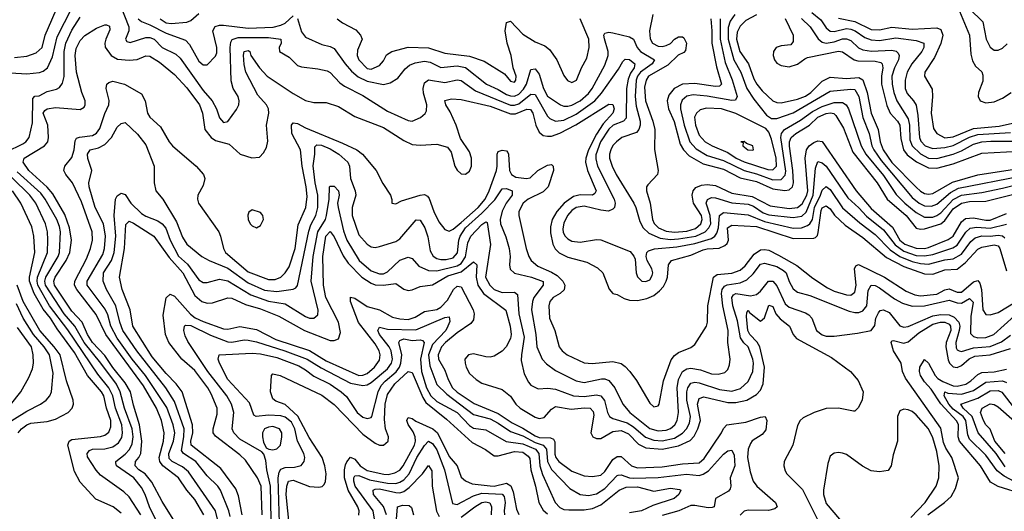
# Model space of a CAD drawing. Header units: inches. Extents: x 884549 to 1028252, y 526810 to 653624.
# Tile 823 of 1056: x 972435 to 977240, y 616568 to 618965. Entities that reach past the tile are written whole.
import ezdxf

# ---------------------------------------------------------------- set-up
doc = ezdxf.new("R2010")
doc.units = ezdxf.units.IN
doc.header["$MEASUREMENT"] = 0
doc.layers.add('A9671', color=7, linetype='Continuous')

msp = doc.modelspace()

# ---------------------------------------------------------------- linework, layer by layer
at = {"layer": 'A9671', "color": 5}
for points, elevation in [([(972410, 618780.1), (972470, 618786.6), (972516.2, 618803.8), (972544.3, 618830), (972559.2, 618890), (972628.7, 619051.3), (972650.4, 619090), (972654, 619110), (972650.5, 619130), (972626.2, 619190), (972607.5, 619210), (972503.6, 619290), (972450, 619316.2), (972433, 619330)], 2680), ([(972390, 618706.1), (972470, 618700.3), (972532, 618708), (972550, 618714.4), (972570.3, 618729.7), (972595.9, 618784.1), (972618.7, 618881.3), (972690, 619021.5)], 2660), ([(972927.9, 619030), (972967.7, 618930), (972967.5, 618910), (972951.3, 618870), (972958, 618858), (972973.7, 618853.7), (973050, 618878.7), (973070, 618878.2), (973090.6, 618870), (973130, 618829.7), (973197.5, 618797.5), (973217.6, 618777.6), (973330, 618619.4), (973375.1, 618570), (973395.8, 618530), (973410, 618486), (973430, 618464.4), (973451.3, 618468.7), (973493.6, 618526.4), (973504.9, 618550), (973506.7, 618570), (973500.4, 618590), (973477, 618630), (973467.2, 618667.2), (973462.9, 618830), (973464.9, 618855.1), (973471.8, 618868.2), (973501.8, 618878.2), (973650, 618878.2), (973710.1, 618870.1), (973711, 618850), (973701.7, 618830), (973703.6, 618810), (973750, 618781.7), (973790, 618742.2), (973810, 618734.8), (973890, 618725.7), (973935, 618715), (973950, 618706.8), (973997.6, 618657.6), (974020.3, 618640.3), (974110, 618595.4), (974230, 618519.8), (974330, 618472.9), (974350, 618470.1), (974391.5, 618488.5), (974412.9, 618507.1), (974419.9, 618520.1), (974422.5, 618550), (974406, 618606), (974403.6, 618630), (974410, 618656.5), (974430, 618672.6), (974510, 618659.4), (974570, 618672), (974590, 618668.8), (974658.6, 618618.6), (974830, 618548.6), (974850, 618548.1), (974870, 618554.8), (974930, 618602.4), (974950, 618600.5), (975010, 618495.3), (975022.6, 618482.6), (975050, 618470.1), (975090, 618475.1), (975150, 618504.7), (975240.8, 618570), (975273.7, 618606.3), (975356.8, 618723.2), (975378.7, 618761.3), (975390, 618772.3), (975410, 618770.9), (975436.3, 618750), (975432.7, 618730), (975415.7, 618704.3), (975404.6, 618675.4), (975395.8, 618630), (975394.7, 618485.3), (975382.2, 618470), (975330.7, 618450), (975310, 618431.5), (975268.4, 618370), (975246.7, 618306.7), (975245.8, 618285.8), (975254.2, 618250), (975335.8, 618090), (975340.5, 618070), (975337.9, 618050), (975330, 618040.6), (975308.1, 618031.9), (975270, 618035.6), (975190, 618055.9), (975150, 618048.4), (975130, 618034.3), (975108.3, 618010), (975090, 617972.5), (975085.8, 617945.8), (975087.7, 617927.7), (975096.6, 617910), (975110, 617896.2), (975130, 617885.6), (975170, 617879.6), (975250, 617892.4), (975270, 617890.7), (975414.3, 617834.3), (975432.4, 617812.4), (975437.6, 617797.6), (975443.9, 617730), (975450, 617710.4), (975470.2, 617690.2), (975490, 617687.6), (975510, 617696.2), (975522, 617718), (975524.4, 617730), (975519.6, 617750), (975496.1, 617790), (975491.3, 617810), (975495.5, 617830), (975502.8, 617837.2), (975532.3, 617847.7), (975642.3, 617857.7), (975730, 617873), (975810, 617898.3), (975827.3, 617910), (975836.7, 617923.3), (975844.2, 617950), (975849.3, 618010.7), (975870, 618025.3), (975990, 618014.2), (976070, 617980.3), (976210, 617949), (976250, 617949.8), (976279.1, 617960.9), (976291.2, 617968.8), (976303.1, 617990), (976313.5, 618050), (976342.8, 618110), (976350, 618134.5), (976370, 618151.5), (976390, 618136.9), (976450, 618047.3), (976534.1, 617974.1), (976610, 617917.3), (976682.9, 617842.9), (976729.9, 617809.9), (976790, 617785.4), (976830, 617775.4), (976870, 617772.7), (976950, 617793.9), (976990, 617798.8), (977030, 617822.1), (977076.3, 617883.7), (977098.1, 617901.9), (977129.4, 617910.6), (977170, 617909.4), (977210, 617914.3), (977230, 617911.1), (977241.5, 617901.5)], 2640), ([(976300.6, 619000.6), (976344, 618964), (976370, 618924.7), (976390, 618909), (976410, 618908.3), (976470, 618922.4), (976490, 618919.6), (976512.5, 618910), (976558.3, 618878.3), (976590, 618867.6), (976630, 618864.2), (976710, 618876.4), (976810, 618864.3), (976846.3, 618850), (976846.4, 618830), (976837.3, 618810), (976788.8, 618750), (976765.9, 618710), (976755.8, 618670), (976756, 618630), (976765.5, 618605.5), (976796.8, 618570), (976808.8, 618548.8), (976817.8, 618497.8), (976826.1, 618390), (976832.5, 618372.5), (976853.1, 618350), (976890, 618336.6), (976950, 618342.1), (976990, 618351.5), (977070, 618391.8), (977110, 618404.6), (977270, 618415.2)], 2860), ([(977005.1, 619045.1), (977069.7, 618890), (977076.7, 618796.7), (977083.7, 618763.7), (977098.8, 618738.8), (977130.1, 618710.1), (977135, 618695), (977134.4, 618665.6), (977112.9, 618610), (977111.4, 618590), (977122, 618570), (977150, 618559.8), (977190, 618564.3), (977230, 618582.6), (977273.2, 618610)], 2920), ([(977070, 619018.7), (977134.9, 618954.9), (977150.7, 618870), (977170, 618831.3), (977190, 618816.8), (977210, 618816.6), (977230, 618826), (977253.2, 618846.8)], 2940), ([(972370, 618321.3), (972450, 618359.1), (972465.8, 618370), (972480.6, 618390), (972498.3, 618461.7), (972498.7, 618581.3), (972508.4, 618591.6), (972530, 618593.8), (972570, 618615.7), (972614.4, 618625.6), (972630, 618635), (972644.7, 618655.3), (972652.7, 618687.3), (972652.1, 618810), (972659.5, 618850), (972690, 618914.7), (972730, 618978)], 2640), ([(973013.2, 618970), (973030, 618955.7), (973070, 618940.5), (973150, 618899.8), (973244.9, 618864.9), (973264.5, 618844.5), (973310, 618763.2), (973330, 618744.7), (973350, 618745.3), (973390, 618787.3), (973396.3, 618803.7), (973397.5, 618830), (973377.8, 618910), (973388.2, 618931.8), (973410, 618938.5), (973430, 618938.6), (973550, 618924.1), (973671.3, 618928.7), (973710, 618937.7), (973731.3, 618948.6), (973770, 618983.2)], 2660), ([(973120.5, 618970), (973150, 618949.5), (973173.6, 618946.4), (973250, 618953.4), (973270, 618961.8), (973310, 618996)], 2680), ([(973790, 618970.4), (973810, 618906), (973830, 618879.8), (973910, 618843.8), (973950, 618835.1), (973970, 618825.2), (974023, 618750), (974054.1, 618714.1), (974086.5, 618686.5), (974130, 618665.1), (974210, 618649.1), (974243.6, 618656.4), (974280.4, 618679.6), (974315.3, 618724.7), (974336.9, 618743.1), (974364.7, 618755.3), (974410, 618762.1), (974437.3, 618757.3), (974490, 618732.5), (974570, 618739.6), (974610, 618731.5), (974713.4, 618650), (974770, 618625.1), (974810, 618601), (974830, 618593.2), (974850, 618592.9), (974870, 618602.5), (974893.8, 618626.2), (974907.7, 618650), (974930, 618722), (974950, 618725.5), (974970, 618699), (974990.4, 618630), (975010, 618592.7), (975074.2, 618550), (975090, 618543.1), (975110, 618543.2), (975130, 618548.5), (975170, 618570.1), (975210, 618605.2), (975228, 618630), (975290, 618744), (975306.4, 618790), (975306.6, 618810), (975288.1, 618871.9), (975285.8, 618890), (975290, 618900.2), (975310, 618904.6), (975330, 618901.4), (975410, 618881), (975430, 618870.1), (975448, 618830), (975464.8, 618810), (975532.7, 618770), (975520.8, 618750), (975465, 618710), (975449.6, 618690), (975443.6, 618670), (975439.1, 618590), (975443.8, 618543.8), (975462.7, 618470), (975463.1, 618450), (975456.4, 618430), (975444.5, 618415.5), (975373.7, 618390), (975346.8, 618370), (975330, 618351.6), (975319.5, 618330), (975313, 618310), (975312.9, 618290), (975326, 618250), (975346.1, 618210), (975432.1, 618070), (975441.7, 618050), (975460.6, 617980.6), (975477.8, 617950), (975504.3, 617924.3), (975560, 617900), (975610, 617893.8), (975650, 617896.8), (975734.9, 617910), (975779.2, 617930), (975798.1, 617950), (975807.2, 617970), (975804.4, 618010), (975784.8, 618070), (975791.1, 618088.9), (975810, 618097.5), (975830, 618096.8), (975910, 618071.5), (975990, 618065.3), (976015.6, 618055.6), (976062.8, 618022.8), (976090, 618013.7), (976210, 618000.5), (976252.3, 618007.7), (976273.3, 618026.7), (976307.2, 618110), (976318.7, 618241.3), (976330, 618272.8), (976350, 618266.5), (976370, 618250.1), (976476.6, 618096.6), (976530, 618047.9), (976566.9, 618006.9), (976650, 617939.9), (976707.2, 617867.2), (976750, 617836), (976810, 617815.7), (976850, 617813.2), (976890, 617819.6), (976988.1, 617851.9), (977010, 617865.3), (977051.8, 617928.2), (977072.4, 617947.6), (977106.2, 617953.8), (977170, 617948.5), (977250, 617968.4)], 2660), ([(973983.5, 618970), (974010.2, 618950), (974075.1, 618915.1), (974098.8, 618890), (974106.4, 618870), (974083.1, 618816.9), (974082.5, 618790), (974090.1, 618770), (974130, 618726.8), (974150, 618724.5), (974190, 618742.2), (974210, 618764), (974225.5, 618794.5), (974250.4, 618809.6), (974330, 618831.7), (974430, 618827.3), (974510, 618802.1), (974630, 618786.7), (974702.3, 618762.3), (974800.8, 618700.7), (974830, 618664.6), (974850, 618660.6), (974856.4, 618670), (974857.3, 618690), (974842.8, 618730), (974833.1, 618790), (974814.3, 618850), (974803.2, 618910), (974810, 618952.2), (974830, 618958.5), (974890, 618895.1), (974950, 618857.5), (974997.5, 618837.5), (975019.8, 618819.8), (975056.9, 618770), (975090, 618692.7), (975108.7, 618668.7), (975130, 618658.9), (975151.9, 618670), (975176.8, 618730), (975202.8, 618777.2), (975214.2, 618830), (975211.8, 618870), (975170.5, 618970)], 2680), ([(975524.6, 618990), (975508.2, 618910), (975512.3, 618872.3), (975522.7, 618850), (975550, 618835.8), (975570, 618834.3), (975590, 618839), (975610.6, 618849.4), (975630, 618870.1), (975650, 618882.2), (975670, 618880.8), (975676.2, 618876.2), (975688.9, 618850), (975684.4, 618815.6), (975675.5, 618804.5), (975647.4, 618792.6), (975597.2, 618742.8), (975504.2, 618690), (975491.2, 618670), (975484.4, 618635.6), (975488, 618570), (975525, 618470), (975533.6, 618430), (975532.4, 618332.4), (975551, 618230), (975546.7, 618210), (975499.7, 618160.3), (975494.4, 618150), (975493.3, 618130), (975510.9, 618070.9), (975522.9, 617990), (975531.1, 617971.1), (975552.4, 617950), (975590, 617934), (975630, 617929.2), (975690, 617934.1), (975732.5, 617947.5), (975758.6, 617970), (975765.4, 617990), (975761.2, 618010), (975723.4, 618070), (975717.1, 618110), (975721.7, 618130), (975733.7, 618146.3), (975761.3, 618158.7), (975790, 618161.1), (975830, 618156.9), (975910, 618119.6), (976010, 618103.4), (976097.1, 618057.1), (976190, 618044.5), (976230.9, 618049.1), (976253.1, 618066.9), (976275.2, 618110), (976280.1, 618130), (976268.6, 618290), (976274.5, 618330), (976287.1, 618350), (976310, 618366.5), (976330, 618374.4), (976350, 618371.6), (976517.2, 618130), (976590, 618044.1), (976693.8, 617953.8), (976730.2, 617890.2), (976754.3, 617870), (976810, 617851.3), (976850, 617850), (976870, 617854.2), (976966.3, 617893.7), (976990.6, 617909.4), (977030, 617979.2), (977050, 617995.3), (977090, 617999.6), (977150, 617987.5), (977170, 617988), (977250, 618020.6)], 2680), ([(975806.8, 618970), (975813.1, 618910), (975812.7, 618850), (975835.1, 618735.1), (975858.9, 618650), (975850, 618640.4), (975830, 618638.9), (975730, 618653.2), (975669.2, 618650), (975628, 618630), (975602.9, 618597.1), (975594.4, 618570), (975601.1, 618530), (975628, 618468), (975658.2, 618358.2), (975673.5, 618330), (975701.2, 618301.2), (975770, 618262.9), (975870, 618236.1), (975950, 618194.5), (976030, 618175.6), (976110, 618140.2), (976168.3, 618131.7), (976190, 618135.6), (976205.8, 618150), (976210.7, 618170), (976207.2, 618230), (976191.2, 618348.8), (976192, 618370), (976199.4, 618390), (976221.8, 618410), (976289.2, 618450), (976330, 618490), (976370, 618507.5), (976390.8, 618510.8), (976408, 618508), (976417.9, 618497.9), (976455.6, 618435.6), (976499.7, 618319.7), (976619.2, 618170), (976668.4, 618090), (976761.4, 618010), (976810, 617948.5), (976830, 617943.4), (976850, 617945.6), (976930.4, 617969.6), (976950, 617985.2), (976990, 618043.1), (977030, 618070.6), (977070, 618079.1), (977150, 618080.5), (977390, 618140.4)], 2720), ([(975852.7, 618970), (975853.1, 618870), (975876.9, 618756.9), (975912.3, 618672.3), (975936, 618590), (975927.1, 618572.9), (975910, 618570.7), (975790, 618592.7), (975721.9, 618598.1), (975690, 618591.7), (975667.8, 618572.2), (975658.8, 618550), (975659.3, 618530), (975678.2, 618450), (975705.2, 618370), (975735.2, 618335.2), (975790, 618302.8), (975870, 618278.4), (975969.4, 618229.4), (976030, 618213), (976110, 618183.4), (976150, 618185.7), (976170, 618207.5), (976172.9, 618227.1), (976149.5, 618390), (976152.8, 618410), (976166.6, 618430), (976245.5, 618474.5), (976303.1, 618516.9), (976350, 618541.8), (976410, 618561.1), (976450, 618561.4), (976468, 618550), (976479.3, 618530), (976540.8, 618350), (976564.2, 618310), (976650, 618204.7), (976711.8, 618111.8), (976754.4, 618070), (976810, 618025), (976850, 618002.4), (976890, 618002.4), (976910.6, 618009.4), (976930, 618023.6), (976990, 618087.8), (977030, 618109.8), (977130, 618122.9), (977230, 618143.4), (977410, 618188.7)], 2740), ([(975924, 618990), (975901.3, 618958.7), (975892.3, 618927.7), (975891.6, 618870), (975919, 618770), (975953.4, 618710), (975984, 618630), (976017.8, 618577.8), (976079.2, 618499.2), (976103.8, 618483.8), (976130, 618483.4), (976210, 618510.4), (976390, 618616.4), (976490, 618627.1), (976510, 618624), (976529.4, 618590), (976548.5, 618488.5), (976579.9, 618410), (976592.6, 618350), (976602.1, 618330), (976638.2, 618278.2), (976790, 618097.9), (976824, 618070), (976850, 618057), (976884.6, 618055.4), (976910, 618066.1), (976976.9, 618123.1), (977016.1, 618143.9), (977317.6, 618202.4)], 2760), ([(976030.8, 618989.2), (975978.7, 618961.3), (975950, 618933.6), (975936.2, 618903.8), (975932.6, 618870), (975949.7, 618809.7), (975991.2, 618750), (976017.2, 618677.2), (976031.6, 618650), (976058, 618618), (976110, 618570.1), (976130, 618560.7), (976150, 618560.1), (976230, 618577.4), (976270, 618592.7), (976294.7, 618610), (976350, 618665.1), (976390, 618684.4), (976470, 618678.7), (976530, 618682.8), (976550, 618672.2), (976569.8, 618610), (976590.5, 618510), (976624.2, 618430), (976634.3, 618370), (976648, 618330), (976690, 618269.3), (976810, 618148.2), (976830, 618129.3), (976850, 618118.1), (976870, 618114.1), (976890, 618116.9), (976987.2, 618172.8), (977110, 618208.7), (977310, 618240.1)], 2780), ([(976170, 618971.3), (976209.4, 618890), (976210, 618859), (976197.6, 618842.4), (976150, 618837.8), (976126.7, 618830), (976113.2, 618810), (976112.1, 618790), (976117.6, 618770), (976130, 618753.1), (976150, 618741.8), (976190, 618734.9), (976230, 618747.9), (976265.7, 618774.3), (976280, 618780), (976430, 618811.7), (976450, 618809.2), (976506.7, 618770), (976524.5, 618764.5), (976610, 618763), (976636.8, 618756.8), (976644.2, 618750), (976647.3, 618730), (976639.8, 618690), (976641.1, 618650), (976665.9, 618545.9), (976682.1, 618510), (976718.4, 618470), (976729.5, 618450), (976734.6, 618385.4), (976748.4, 618330), (976766.3, 618306.4), (976811.8, 618271.8), (976870, 618242.3), (976910, 618241.4), (976990, 618261.6), (977130, 618313.6), (977310, 618324)], 2820), ([(976250.7, 618970.7), (976292.2, 618930), (976331, 618871), (976350, 618856.3), (976370.3, 618850.3), (976410, 618857.2), (976450, 618871.6), (976470, 618872.6), (976490, 618863.7), (976528.7, 618828.7), (976550, 618817.6), (976592, 618812), (976690, 618816.9), (976712, 618812), (976721.3, 618801.3), (976725.8, 618790), (976722.5, 618770), (976703.5, 618730), (976691.2, 618690), (976691.8, 618650), (976699.8, 618610), (976714.5, 618570), (976770, 618480.9), (976776.9, 618450), (976779.3, 618379.3), (976790, 618350.1), (976830, 618311.3), (976870, 618289.8), (976910, 618288.7), (976990, 618309.8), (977030, 618325.2), (977090, 618357.4), (977130, 618369), (977173.3, 618373.3), (977307.4, 618372.6)], 2840), ([(976430, 618973.2), (976510, 618956.9), (976590, 618918), (976630, 618915.1), (976690, 618928.5), (976790, 618918.4), (976910, 618925.4), (976930, 618917.8), (976938.8, 618890), (976930.3, 618849.7), (976899.1, 618780.9), (976852.5, 618710), (976850.8, 618690), (976887.1, 618627), (976889, 618590), (976882.9, 618510), (976894.5, 618434.5), (976909.8, 618409.8), (976949.6, 618389.6), (976990, 618394.3), (977090, 618434.5), (977214.7, 618445.3), (977279.4, 618460.6)], 2880), ([(973184.7, 616530), (973130, 616615.9), (973080.6, 616710), (973047.7, 616750), (973015.9, 616770), (972998.1, 616790), (973000.1, 616810), (973016.6, 616830), (973025.8, 616850), (973030.6, 616910), (973019.5, 616990), (972990, 617085.3), (972975.9, 617150), (972950, 617194.3), (972889, 617269), (972850, 617328.2), (972790.2, 617390), (972766.4, 617430), (972740.7, 617490), (972690, 617543.4), (972604.6, 617670), (972601.6, 617690), (972608.8, 617710), (972662.7, 617790), (972680.5, 617830), (972687.7, 617890), (972678.8, 617950), (972654.9, 618014.9), (972596.6, 618116.6), (972569.1, 618149.1), (972479.4, 618230), (972452.7, 618270), (972457.5, 618290), (972556.1, 618350), (972572.2, 618370), (972576, 618390), (972571.9, 618450), (972549.4, 618510), (972557.6, 618522.4), (972570, 618530.7), (972610, 618537.4), (972730, 618527.7), (972750, 618539), (972755, 618550), (972754.2, 618570), (972737.6, 618610), (972712.4, 618710), (972705.2, 618790), (972710, 618824.9), (972730, 618864.3), (972752.6, 618887.4), (972810, 618923.5), (972850, 618940.2), (972859.3, 618939.3), (972873.7, 618933.7), (972875.6, 618915.6), (972855.7, 618870), (972850.5, 618850), (972851.9, 618831.9), (972881.2, 618790), (972912.9, 618772.9), (972970, 618767.3), (973008.9, 618771.1), (973050, 618789.1), (973070, 618786.9), (973117.9, 618757.9), (973190, 618697.9), (973250, 618632.2), (973312.9, 618550), (973327.1, 618510), (973338.8, 618430), (973369.3, 618390), (973390, 618376.3), (973457.6, 618357.6), (973511.2, 618310), (973568, 618292), (973604.8, 618295.2), (973624.9, 618315.1), (973638.7, 618341.3), (973646.5, 618373.5), (973639.6, 618450), (973651.3, 618510), (973649.9, 618530), (973639.5, 618550), (973596.6, 618596.6), (973539.3, 618710), (973530, 618747), (973527.9, 618792.1), (973530, 618810.2), (973550, 618815), (973557.4, 618810), (973563.2, 618790), (973605, 618730), (973642.6, 618690), (973770, 618605), (973830, 618570.7), (973870, 618561.4), (973930, 618561.2), (973990, 618541.8), (974070, 618493.8), (974210, 618439), (974310, 618375.6), (974350, 618356.2), (974390, 618353.1), (974470, 618358.6), (974522.7, 618342.7), (974539.7, 618319.7), (974558.5, 618250), (974570, 618231.3), (974590, 618213.8), (974610, 618212.1), (974630, 618226), (974639.3, 618250), (974639.2, 618290), (974630, 618320.7), (974585.5, 618385.5), (974565.5, 618450), (974536.1, 618516.1), (974514.9, 618550), (974510, 618571.8), (974541.5, 618578.5), (974590, 618575.7), (974730, 618543.4), (974830, 618506.2), (974854.2, 618505.8), (974910, 618529), (974927.6, 618527.6), (974938.5, 618510), (974953.9, 618450), (974970, 618416.8), (974990, 618401), (975010, 618396.6), (975030, 618397.8), (975070, 618411.8), (975148.1, 618451.9), (975310, 618553.5), (975330, 618552.3), (975335.4, 618530), (975328.8, 618510), (975282.1, 618457.9), (975250, 618407.4), (975210.7, 618330), (975197.6, 618290), (975196.6, 618270), (975205.3, 618230), (975248.4, 618130), (975241.8, 618118.2), (975230.1, 618109.9), (975170, 618110.8), (975137.2, 618102.8), (975091.4, 618070), (975056.5, 618030), (975033.3, 617990), (975025.4, 617954.6), (975025.3, 617925.3), (975036.6, 617870), (975048.1, 617848.1), (975067.6, 617827.6), (975110, 617806.4), (975202.9, 617782.9), (975254.4, 617754.4), (975280.7, 617730), (975311.7, 617651.7), (975330, 617630.3), (975350, 617625.4), (975385.1, 617605.1), (975410, 617596.8), (975450, 617595.9), (975495, 617605), (975530, 617620.7), (975557.4, 617642.6), (975576.1, 617663.9), (975589.9, 617690), (975596.7, 617710), (975601.7, 617770), (975615.5, 617790), (975710, 617817.3), (975770, 617842.6), (975790, 617848.1), (975848.8, 617851.2), (975876.5, 617863.5), (975887.1, 617872.9), (975893.1, 617890), (975889.5, 617950.5), (975910, 617963.8), (976030, 617956.6), (976210, 617898.4), (976310, 617898.9), (976317.5, 617902.5), (976327.3, 617912.7), (976332, 617928), (976345.4, 618034.6), (976350, 618047.8), (976370, 618058.1), (976390, 618043.4), (976411.4, 618011.4), (976463.7, 617963.7), (976550, 617903.2), (976665.2, 617805.2), (976750, 617761.2), (976850, 617725.7), (976890, 617723.6), (976950, 617744.5), (977010, 617747.9), (977050, 617781.4), (977110, 617845.6), (977130, 617855.5), (977190, 617867.2), (977210, 617862.7), (977218.2, 617850), (977250, 617740.6)], 2620), ([(973333.3, 616550), (973290, 616624.9), (973250, 616670), (973210, 616730), (973133, 616790), (973118.7, 616810), (973115, 616830), (973136.2, 616910), (973139.9, 616950), (973127.8, 617010), (973102.7, 617070), (973039, 617179), (972854.7, 617430), (972807.5, 617527.5), (972713.2, 617650), (972702.8, 617670), (972703.7, 617690), (972761.7, 617798.3), (972781.4, 617850), (972789.9, 617890.1), (972789.5, 617930), (972736.6, 618076.6), (972692.2, 618170), (972659.9, 618210), (972649.9, 618230), (972655.5, 618250), (972690, 618292.7), (972701.1, 618330), (972705.9, 618374.1), (972712.9, 618387.1), (972727.1, 618392.9), (972790, 618400.7), (972810, 618411.7), (972826.3, 618433.7), (972850, 618507.8), (972869.6, 618550.4), (972871.5, 618571.5), (972857.9, 618630), (972860.7, 618650), (972870, 618659.3), (972890, 618665), (972947.2, 618650), (973030, 618603.5), (973047.8, 618570), (973058.9, 618510), (973069.5, 618490), (973122, 618442), (973164, 618370), (973181.5, 618350), (973296.5, 618250), (973332.1, 618210), (973339.1, 618190), (973330, 618157), (973305, 618110), (973303.2, 618090), (973308.3, 618070), (973407.1, 617930), (973415.7, 617910), (973429.1, 617850), (973440.1, 617830), (973550, 617736.2), (973650, 617697.6), (973681.6, 617698.4), (973709.8, 617710), (973730.4, 617730), (973750, 617760.2), (973779.5, 617850), (973794.7, 617965.3), (973831.9, 618050), (973837.3, 618102.7), (973833.6, 618150), (973812.8, 618250), (973804.6, 618330), (973763.5, 618410), (973760.9, 618450), (973770, 618462), (973790, 618459.6), (973830, 618438.5), (974010, 618363.5), (974079.8, 618330), (974108.3, 618310), (974174.3, 618230), (974206.4, 618166.4), (974244.4, 618110), (974251.1, 618088.9), (974251.1, 618071.1), (974270, 618066.8), (974297.8, 618082.2), (974390, 618109), (974410, 618112.5), (974424.5, 618104.5), (974433.1, 618093.1), (974455.3, 618030), (974479.6, 617979.6), (974510, 617941.5), (974530, 617934.1), (974550, 617942.8), (974590, 617975.6), (974672.6, 618050), (974706.9, 618090), (974726.6, 618130), (974761.2, 618230), (974765.6, 618250), (974764.4, 618310), (974770, 618322.4), (974790, 618329.4), (974810, 618325.4), (974817, 618317), (974820.8, 618310), (974825.3, 618230), (974835, 618210), (974856.7, 618196.7), (974908.6, 618191.4), (974926.1, 618193.9), (974963.5, 618230), (975010, 618256.1), (975030, 618258.5), (975038.2, 618250), (975039.6, 618230), (975014.1, 618150), (974990, 618125.7), (974915.7, 618090), (974891.9, 618070), (974870.7, 618030), (974871.2, 618010), (974906.7, 617850), (974919.9, 617810), (974931.1, 617791.1), (974962.7, 617762.7), (975030, 617733.7), (975057.1, 617717.1), (975084.8, 617690), (975094.9, 617670), (975092.1, 617647.9), (975071.8, 617630), (975038, 617610), (975022.3, 617590), (975016.9, 617570), (975020.7, 617510), (975046.2, 617450), (975067.4, 617370), (975081.6, 617350), (975106.7, 617330), (975190, 617292), (975229.1, 617289.1), (975330, 617298), (975370, 617287.9), (975390, 617274.3), (975412.6, 617250), (975445.5, 617205.5), (975510, 617094.4), (975530, 617077.6), (975550, 617081.6), (975554.7, 617090), (975576.8, 617203.2), (975614.2, 617305.8), (975630, 617327.1), (975650, 617341.9), (975710, 617366), (975730, 617380.3), (975786, 617470), (975792, 617490), (975792.9, 617570), (975820.5, 617710), (975837.8, 617722.2), (975910, 617729.2), (975950, 617743.6), (975975.6, 617764.4), (976018.8, 617821.2), (976050, 617842.5), (976070, 617844.9), (976090, 617840.5), (976137, 617817), (976226.8, 617766.8), (976304.6, 617704.5), (976377.1, 617657.1), (976410, 617640.7), (976470, 617622.7), (976490, 617622.1), (976510, 617636.9), (976516.1, 617670), (976509.2, 617750.8), (976515, 617765), (976528.3, 617771.8), (976655.2, 617710), (976761.3, 617641.3), (976803.6, 617623.6), (976830, 617618.5), (976910, 617626.3), (976950, 617647.9), (976970, 617652.4), (977010, 617635.9), (977030, 617635.6), (977090, 617686.3), (977110, 617693.9), (977120.5, 617680.5), (977128.7, 617648.7), (977134.1, 617550), (977150, 617527.7), (977170, 617525.1), (977210, 617537), (977293.1, 617586.9)], 2580), ([(973399.9, 616530), (973390.8, 616570), (973259.3, 616759.3), (973230, 616784.1), (973179, 616810), (973164.4, 616824.4), (973162.7, 616850), (973185.9, 616910), (973192.1, 616950), (973184.3, 616990), (973153.6, 617073.6), (973049.4, 617229.4), (972983.3, 617310), (972910, 617412.6), (972880, 617470), (972865, 617525), (972852.6, 617552.6), (972763.8, 617670), (972764.4, 617690), (972840.1, 617819.9), (972848.7, 617850), (972854.3, 617910), (972844.3, 617970), (972802.9, 618050), (972774.1, 618150), (972773.3, 618170), (972787.5, 618230), (972767.5, 618287.5), (972765.3, 618310), (972778.5, 618330), (972819.8, 618340.2), (972850, 618356), (972883.2, 618390), (972910, 618440.2), (972930, 618459.6), (972950, 618463.1), (973010, 618407.4), (973050, 618354.6), (973091.6, 618250), (973091, 618170), (973098.8, 618130), (973133.1, 618090), (973199.6, 617979.6), (973230, 617905.2), (973250.2, 617870), (973323.2, 617810), (973359.6, 617790), (973450, 617753), (973550, 617681.5), (973630, 617646.1), (973690, 617638.9), (973769.9, 617650.1), (973783.2, 617656.8), (973791.4, 617668.6), (973845.5, 617934.5), (973855.6, 617964.4), (973879.5, 618010), (973889.2, 618050), (973889.7, 618110), (973876.3, 618170), (973867.6, 618252.4), (973875.8, 618310), (973875.4, 618344.6), (973885.7, 618354.3), (973907.1, 618352.9), (973950, 618335.7), (973992.5, 618310), (974036.8, 618270), (974045.2, 618250), (974048.7, 618190), (974071.8, 618130), (974074.7, 618110), (974057.5, 618050), (974057.9, 618010), (974090, 617916.5), (974130, 617870.2), (974150, 617857.3), (974170, 617854.3), (974190, 617858.3), (974270, 617883.9), (974290, 617897.1), (974370, 617989.4), (974390, 617987.7), (974412, 617950), (974426.4, 617906.4), (974437.6, 617837.6), (974452.3, 617812.3), (974470, 617800.3), (974490, 617794.9), (974515.3, 617795.3), (974550, 617803.7), (974572.1, 617827.8), (974578.1, 617890), (974584.1, 617910), (974610.7, 617950), (974690, 618021.2), (974753.1, 618086.9), (974790, 618139.8), (974810, 618142), (974837.8, 618130), (974837.9, 618110), (974808.9, 618071.1), (974789, 618031), (974779.9, 617990), (974780.7, 617970), (974806.9, 617906.9), (974823.4, 617850), (974829.2, 617810), (974825.2, 617770), (974828, 617748), (974849.6, 617729.6), (974931.7, 617710), (974988.7, 617688.7), (974990.1, 617670), (974944.3, 617610), (974937.1, 617590), (974932.1, 617550), (974953.4, 617430), (974958.1, 617370), (974984.5, 617310), (975006.2, 617286.1), (975050, 617253.9), (975150, 617203.3), (975190, 617196.5), (975274.1, 617214.1), (975290, 617213.6), (975310, 617204.8), (975338.4, 617170), (975378.2, 617090), (975412.7, 617050), (975510, 616971.7), (975550, 616960.2), (975590, 616963.9), (975610, 616971.3), (975631.4, 616988.6), (975643.9, 617010), (975649.2, 617050), (975643.9, 617170), (975650.5, 617210), (975670, 617250.1), (975690, 617262.1), (975710, 617265.1), (975757, 617257), (975810, 617238.7), (975843.6, 617236.4), (975875.2, 617244.8), (975890, 617258.7), (975898.8, 617281.2), (975902, 617310), (975890.3, 617390.3), (975892.3, 617450), (975865.4, 617570), (975859.3, 617630), (975862.3, 617650), (975873.9, 617666.1), (975887.3, 617672.7), (975950, 617681.4), (975984, 617696), (976014.9, 617725.1), (976050, 617772.2), (976070, 617777.1), (976130, 617760.8), (976162.6, 617742.6), (976174.9, 617730), (976190, 617687.5), (976210, 617652.5), (976230, 617636.1), (976290, 617619.6), (976483, 617543), (976510, 617536.9), (976530, 617537.5), (976550, 617545.5), (976569.3, 617570), (976575.9, 617644.1), (976590, 617670.5), (976610, 617668.4), (976630, 617657.6), (976703.9, 617603.9), (976742.6, 617582.6), (976790, 617567.8), (976850, 617569.4), (976970, 617597.1), (977010, 617584), (977030, 617582.8), (977070, 617605), (977087.9, 617587.9), (977077, 617517), (977075.3, 617435.3), (977090, 617419.6), (977110, 617413.8), (977150, 617415.2), (977188.5, 617430), (977290, 617521.5)], 2560), ([(973026.3, 616550), (972970, 616638.5), (972943, 616663), (972830, 616744.1), (972808.4, 616768.4), (972766.6, 616833.4), (972763.9, 616850), (972775.7, 616864.3), (972790, 616870.3), (972850, 616871.5), (972890, 616881.8), (972917.9, 616902.1), (972933, 616927), (972937.5, 616950), (972932.8, 616990), (972902.7, 617070), (972889.2, 617130), (972869.7, 617169.7), (972816, 617236), (972670, 617451.9), (972581.3, 617570), (972524.2, 617670), (972519.7, 617690), (972521.8, 617710), (972571.2, 617830), (972572.1, 617892.1), (972570.3, 617930), (972561.6, 617970), (972513.1, 618070), (972485, 618110), (972396.1, 618196.1)], 2660), ([(973107.7, 616510), (973068.6, 616590), (973047.5, 616650), (973030, 616683.6), (972991.6, 616730), (972907.4, 616790), (972904.4, 616804.4), (972903.5, 616810), (972950, 616845.9), (972971, 616869), (972983.7, 616896.3), (972989, 616930), (972983.2, 616970), (972946, 617070), (972926.1, 617150), (972906.8, 617186.8), (972830.8, 617290.8), (972749, 617390), (972704.6, 617470), (972652.6, 617530), (972561.6, 617670), (972557.9, 617690), (972562.9, 617710), (972622.4, 617810), (972629.7, 617830), (972634.2, 617930), (972630, 617956.8), (972617.1, 617990), (972559.6, 618090), (972538.5, 618118.5), (972423.5, 618223.5)], 2640), ([(973461.8, 616541.8), (973456.2, 616570), (973415.6, 616670), (973401.9, 616690), (973350, 616740.7), (973294.1, 616810), (973234.2, 616850), (973224.6, 616864.6), (973236.1, 616930), (973236.9, 616970), (973190, 617103.4), (973149, 617170), (973006.9, 617350), (972938, 617450), (972923.1, 617490), (972903.5, 617570), (972858.5, 617650), (972841.8, 617690), (972844.6, 617730), (972883.7, 617790), (972896, 617830), (972904.2, 617910), (972895.6, 618010), (972903.2, 618090), (972910, 618106.4), (972930, 618119.1), (972950, 618113.4), (972978, 618070), (973030, 618020.6), (973050, 618006.7), (973110, 617984.7), (973130.2, 617970.2), (973148.5, 617948.5), (973169, 617890), (973210, 617811.3), (973253.2, 617773.2), (973310, 617696), (973330, 617683.5), (973350, 617683.1), (973410, 617699.1), (973450, 617692), (973563, 617623), (973650, 617592.3), (973730, 617580.1), (973830, 617517.2), (973850, 617510.1), (973870, 617509.5), (973890, 617526.3), (973892.2, 617547.8), (973857.5, 617690), (973867.1, 617810), (973890.4, 617930), (973927.1, 617990), (973932.2, 618010), (973945.9, 618090), (973947.2, 618150), (973950, 618153.6), (973970, 618153.7), (973990.8, 618130), (973994.6, 618110), (973986.4, 618070), (973988.4, 618050), (974015.7, 617935.7), (974032, 617890), (974091.6, 617790), (974150, 617740.9), (974190, 617725.3), (974210, 617726.2), (974230, 617735.8), (974290, 617791.6), (974330, 617807.4), (974350, 617800.2), (974383.4, 617763.4), (974430, 617742.7), (974470, 617741), (974570, 617764.1), (974590, 617776), (974610, 617808.2), (974622.5, 617877.5), (974636.7, 617910), (974690, 617966), (974710, 617978.5), (974715.6, 617975.6), (974731.7, 617868.2), (974708.5, 617710), (974728.4, 617670), (974751, 617650), (974790, 617635.4), (974850, 617635.6), (974864.6, 617624.6), (974871.3, 617530), (974897.3, 617417.3), (974882.9, 617330), (974882.3, 617302.3), (974897.3, 617237.3), (974917.6, 617197.6), (974930, 617183), (974965.2, 617165.2), (975012.6, 617167.4), (975050, 617163.6), (975137.6, 617130), (975190, 617126.7), (975250, 617135.9), (975270, 617131.3), (975288.2, 617108.2), (975302.9, 617050), (975312.9, 617030), (975330, 617019.4), (975398.6, 616998.6), (975430, 616978.7), (975489.2, 616929.2), (975530, 616914.4), (975570, 616911.4), (975630, 616924.6), (975670, 616947.9), (975689.6, 616970), (975703, 616997), (975707.8, 617030), (975691.1, 617110), (975690.2, 617149.8), (975695.3, 617170), (975710, 617191.8), (975730, 617197.3), (975750, 617194.6), (975850, 617162.1), (975910, 617154.1), (975953, 617167), (975990, 617200.5), (976012.3, 617250), (976015.5, 617290), (976012, 617310), (975990, 617369.2), (975968.9, 617388.9), (975953.1, 617413.1), (975937.2, 617497.2), (975914.8, 617570), (975909.6, 617610.4), (975917.4, 617622.6), (975930, 617630.3), (976001.8, 617618.2), (976030, 617624.5), (976050, 617640.4), (976089.6, 617690.3), (976110, 617690.6), (976130, 617667.4), (976170, 617579.5), (976190, 617563.1), (976270, 617535), (976285.4, 617525.4), (976299.8, 617510), (976322.7, 617450), (976350, 617428), (976370, 617422.2), (976410, 617422.4), (976523.9, 617436.1), (976590, 617449.1), (976607.1, 617472.9), (976613.4, 617510), (976625, 617535), (976633.9, 617546.1), (976649.5, 617550.5), (976677.9, 617537.9), (976730, 617471.8), (976750, 617464.8), (976770, 617468.9), (976890, 617521.1), (976930, 617528.1), (976970, 617525.6), (976994.8, 617514.8), (977017.4, 617490), (977022, 617470), (977019.4, 617450), (977002.7, 617390), (977005.4, 617365.4), (977010, 617355.1), (977018.5, 617350), (977030, 617346.6), (977090, 617365.5), (977170, 617371.6), (977225.9, 617394.1), (977270, 617426.2)], 2540), ([(972930, 616558), (972891, 616590), (972807, 616627), (972729.8, 616710), (972701.8, 616761.8), (972669.9, 616890), (972676.5, 616910), (972690, 616917.1), (972830, 616931.9), (972850, 616938.2), (972870, 616953.5), (972880.2, 616979.8), (972880, 617010), (972858, 617070), (972846.2, 617130), (972834.9, 617150), (972765.3, 617230), (972701.8, 617341.8), (972617.5, 617457.5), (972585.8, 617510), (972550, 617553), (972506.3, 617630), (972483.7, 617690), (972482.6, 617710), (972509.3, 617830), (972504.8, 617910), (972494.7, 617954.7), (972441.5, 618070), (972399.7, 618130)], 2680), ([(973521, 616550), (973502.4, 616642.4), (973490, 616676.5), (973416.2, 616776.2), (973271.1, 616890), (973270.2, 616910), (973280.6, 616950), (973278.9, 616990), (973227.5, 617150), (973198.9, 617190), (973150, 617239), (973081.3, 617321.3), (972986.9, 617470), (972973.9, 617550), (972935.8, 617650), (972922.8, 617710), (972946.8, 617850), (972953.7, 617966.3), (972970, 617981.8), (972990, 617973.6), (973090.1, 617910.1), (973164.9, 617804.9), (973230.5, 617730.5), (973290, 617619.5), (973324, 617590), (973350, 617582.5), (973376.4, 617583.6), (973450, 617609.1), (973470, 617606.6), (973536.8, 617576.8), (973610, 617554.5), (973699.2, 617519.2), (973825.2, 617450), (973950, 617401), (973970, 617400.4), (973990, 617409.4), (974001.2, 617438.8), (973990.8, 617490), (973929.7, 617610), (973917.2, 617670), (973914.5, 617810), (973929.7, 617910), (973950, 617932), (973970, 617906.4), (974013.1, 617813.1), (974038.2, 617778.2), (974104.7, 617710), (974150, 617679.6), (974170, 617671.5), (974210, 617670.3), (974270, 617678.3), (974310, 617650.1), (974330, 617644.6), (974350, 617648), (974390, 617664), (974450, 617671.5), (974524.3, 617715.7), (974590, 617736.2), (974650, 617784.2), (974665.4, 617770), (974662.4, 617710), (974670, 617670), (974697.8, 617630), (974807.7, 617547.7), (974828.8, 617471.2), (974833.3, 617430), (974830, 617409.6), (974808.9, 617370), (974790, 617348.5), (974750, 617324.2), (974730, 617319.8), (974710, 617321.6), (974650, 617335.2), (974625.3, 617330), (974607.4, 617310), (974608.1, 617290), (974613.4, 617270), (974630, 617240.3), (974661.8, 617210), (974690, 617193), (974790, 617162.3), (974830, 617128.8), (974856.4, 617090), (974877.5, 617070), (974950, 617026.5), (974970, 617019.9), (974994.2, 617025.8), (975030, 617066.3), (975050, 617078.2), (975126.1, 617066.1), (975191.9, 617071.9), (975219.1, 617070), (975234.2, 617054.2), (975236.1, 617036.1), (975222.4, 616950), (975231.1, 616931.1), (975250, 616922.7), (975270, 616923.1), (975330, 616956.4), (975370, 616961.4), (975405.1, 616945.1), (975455.4, 616895.4), (975490, 616877.1), (975570, 616870.2), (975650, 616886.8), (975706.9, 616913.1), (975726, 616934), (975744.6, 616970), (975757.5, 617010), (975742.5, 617090), (975750, 617118.4), (975773.9, 617126.1), (975890, 617098.9), (975930, 617097.7), (975983.9, 617110), (976030, 617137), (976050, 617158.6), (976063.1, 617190), (976069.3, 617270), (976046.1, 617370), (976033.1, 617393.1), (975998.2, 617430), (975988.5, 617450), (975982, 617518), (975983.5, 617536.5), (975990, 617547.8), (975996.8, 617536.8), (976050, 617495.1), (976069.5, 617510.5), (976090, 617573.5), (976110, 617566), (976124.5, 617530), (976146.1, 617506.1), (976190.9, 617470), (976209.7, 617429.7), (976224.8, 617410), (976397.1, 617317.1), (976488.8, 617248.8), (976525.9, 617205.9), (976550.3, 617150), (976545.3, 617110), (976527.1, 617072.9), (976510, 617056.3), (976503.9, 617056.1), (976430, 617071.3), (976370, 617068.2), (976311.5, 617050), (976257.3, 617022.7), (976243.6, 617010), (976230, 616986), (976208, 616890), (976165, 616810), (976163.8, 616790), (976170, 616764.9), (976178.9, 616750), (976254.6, 616674.6), (976341.3, 616501.3)], 2520), ([(972427.8, 616950), (972443.5, 616970), (972470, 616989.4), (972490, 616997.2), (972570, 617006), (972610, 617017.7), (972672.3, 617050), (972691.7, 617070), (972697.3, 617090), (972695.8, 617110), (972663.5, 617203.5), (972631.9, 617330), (972603.9, 617370), (972533.5, 617450), (972452.7, 617590), (972422.2, 617670)], 2720), ([(973618.8, 616550), (973613, 616690), (973595.4, 616730), (973537.1, 616817.1), (973510, 616842.5), (973390, 616933.3), (973379.9, 616950), (973379.7, 616970), (973398.4, 617041.6), (973399.4, 617070), (973370, 617140.8), (973353.4, 617170), (973290, 617254.6), (973226.5, 617310), (973162.6, 617390), (973147.4, 617430), (973136, 617524), (973150.6, 617609.4), (973170, 617626.2), (973190, 617616), (973268.4, 617528.4), (973291.6, 617511.6), (973330, 617493.2), (973430, 617456.7), (973450, 617455.5), (973510, 617468.1), (973590, 617453.6), (973684.8, 617404.8), (973850, 617351.2), (973930, 617301.4), (974090, 617230.3), (974110, 617230.9), (974130, 617239.8), (974165.7, 617270), (974190, 617305.4), (974194.1, 617330), (974189.6, 617350), (974170, 617384), (974087.9, 617487.9), (974049.9, 617590), (974050, 617612.7), (974070, 617607.5), (974130, 617565.8), (974190.1, 617550.1), (974254.5, 617514.5), (974290, 617505.8), (974330, 617503.5), (974365.6, 617514.4), (974410, 617541.7), (974470, 617552.5), (974490, 617563), (974522.6, 617597.4), (974551.9, 617650), (974570, 617664.8), (974590, 617662.7), (974648.4, 617550), (974652.6, 617530), (974650, 617501.3), (974637.1, 617482.9), (974570, 617438.1), (974512.7, 617390), (974493.7, 617370), (974476.6, 617330), (974478, 617310), (974510, 617256.6), (974525.9, 617210), (974546.6, 617170), (974570, 617148.1), (974653.5, 617093.5), (974770, 617043.9), (974838.8, 616998.8), (974890, 616973.3), (974950, 616935.1), (974970, 616927.7), (975025.2, 616925.2), (975039.4, 616919.4), (975046.5, 616906.5), (975046.5, 616846.5), (975051.4, 616830), (975065.9, 616810), (975130, 616763.3), (975190, 616740.3), (975230, 616736.6), (975270, 616743.6), (975290, 616761.2), (975330, 616819.9), (975350, 616835.2), (975370, 616834.7), (975420.4, 616790), (975450, 616780.2), (975570, 616785.2), (975670, 616798.9), (975750, 616803.5), (975775.6, 616824.4), (975859.7, 616950), (975870, 616971.8), (975886.2, 616990), (975978.4, 617001.6), (976050, 617026.9), (976072.2, 617030), (976080.6, 617010), (976075.2, 616964.8), (976058.6, 616941.4), (976010, 616911.3), (976001.2, 616898.8), (975989.3, 616870), (975987.2, 616830), (975999.3, 616759.3), (976014.2, 616714.1), (976032, 616690), (976123.7, 616610), (976131.6, 616590), (976120.3, 616579.7), (976088.6, 616571.4), (975990, 616572.9), (975970, 616568.5), (975950.7, 616549.3)], 2480), ([(972350, 616980.7), (972470, 617055.5), (972537.2, 617090), (972565, 617110), (972582, 617130), (972589.9, 617150.1), (972598.6, 617241.4), (972579.9, 617330), (972555.1, 617370), (972503.3, 617430), (972452.4, 617510), (972419.3, 617579.3)], 2740), ([(973661.4, 616530), (973659.1, 616690), (973640.4, 616770), (973635.8, 616815.8), (973626.2, 616846.1), (973617.3, 616857.3), (973510, 616920.1), (973479.9, 616950), (973472.1, 616970), (973479.3, 617050), (973468.7, 617090), (973445.5, 617130), (973353.5, 617250), (973256.3, 617396.3), (973242.9, 617422.9), (973236.3, 617450), (973239.5, 617470), (973245, 617475), (973270, 617473.9), (973366.8, 617426.8), (973450, 617394.1), (973470, 617392.6), (973530, 617404.1), (973550, 617402.1), (973590, 617393.9), (973728.2, 617350), (973838, 617310), (973906.6, 617266.6), (974050, 617192.4), (974110, 617181.6), (974130, 617184.5), (974150, 617195.5), (974230, 617262.9), (974249.3, 617290.7), (974253.5, 617310), (974247.4, 617350), (974237.5, 617370), (974191.6, 617430), (974182.4, 617450), (974190, 617466), (974230, 617456.4), (974367.5, 617452.5), (974510, 617512), (974530, 617515.2), (974533.4, 617493.4), (974524.9, 617470), (974514.1, 617450), (974450, 617381.2), (974430.2, 617330), (974436.3, 617276.3), (974470, 617186.1), (974519.2, 617139.2), (974650, 617039.9), (974730, 617018.7), (974770, 616997.7), (974830, 616956.4), (974890, 616934.9), (974950, 616903.9), (974989.5, 616889.5), (975006.2, 616870), (975010.2, 616810.2), (975030, 616771.7), (975119.5, 616679.5), (975170.4, 616650), (975210, 616645.2), (975250, 616652.9), (975290, 616679.1), (975350, 616742.8), (975355.8, 616744.1), (975370, 616746.2), (975410, 616731.1), (975430.8, 616729.2), (975550, 616732.7), (975689.4, 616749.4), (975750, 616742.9), (975770, 616748.2), (975795.4, 616764.6), (975870, 616846.3), (975890, 616862.8), (975910, 616865.6), (975921.6, 616841.6), (975924.6, 616790), (975902.1, 616730), (975905.7, 616690), (975902.4, 616677.6), (975894.2, 616665.8), (975831, 616630), (975823.6, 616590), (975814.6, 616585.4), (975794.8, 616585.2), (975730, 616596.6), (975710, 616595.6), (975650.9, 616569.1), (975570, 616546.5)], 2460), ([(972390, 617087.4), (972440.2, 617150), (972480.1, 617219.9), (972497.5, 617262.5), (972503.1, 617290), (972501.6, 617330), (972492.5, 617370), (972423.7, 617463.7)], 2760), ([(976865.9, 616550), (976947, 616610), (976979.9, 616640.1), (977001.8, 616678.2), (977016.2, 616730), (976983.6, 616830), (976954.9, 616874.9), (976942.8, 616902.8), (976930, 616973.8), (976756.9, 617216.9), (976743.1, 617250), (976735.7, 617290), (976698.2, 617350), (976687.8, 617390), (976690, 617398.9), (976699.5, 617400.5), (976750, 617386.8), (976770, 617393.5), (976821.7, 617438.3), (976890, 617479.6), (976928.6, 617490), (976950, 617489.8), (976970, 617479.7), (976977.7, 617470), (976978.3, 617450), (976955.6, 617390), (976954.5, 617370), (976965.6, 617305.6), (976972.3, 617290), (976990, 617272.3), (977010, 617268.8), (977030, 617278.7), (977068.1, 617311.9), (977095, 617324.9), (977170, 617330.8), (977270, 617361.3)], 2520), ([(973703.5, 616510), (973696.2, 616730), (973701, 616759), (973710, 616772.5), (973730, 616780.8), (973776.8, 616783.2), (973809.3, 616790.7), (973823.4, 616810), (973826.7, 616830), (973821.2, 616850), (973790.6, 616910), (973778.1, 616970), (973761.5, 617001.5), (973730, 617026.4), (973710, 617033.7), (973650, 617036.2), (973589.5, 617029.5), (973577, 617037), (973556.7, 617096.7), (973451.3, 617210), (973409.8, 617290.2), (973403.2, 617310), (973408.6, 617331.4), (973570, 617338.6), (973610, 617335.3), (973690, 617318), (973796.5, 617276.5), (973830, 617258.3), (973870, 617227.2), (973950, 617186.9), (974004, 617150), (974030, 617128.2), (974082.2, 617050), (974110, 617027), (974130, 617019.8), (974150, 617024.6), (974153.6, 617030), (974184.6, 617150), (974199.2, 617180.8), (974217.9, 617202.1), (974272.6, 617247.4), (974287.7, 617270), (974295.4, 617290), (974299.8, 617330), (974285.3, 617390), (974290, 617399.8), (974310, 617408.9), (974350, 617401.3), (974390, 617403.3), (974400.1, 617400.1), (974409, 617390), (974391.5, 617310), (974395.4, 617250), (974420.6, 617170), (974441.4, 617130), (974470, 617103.7), (974570, 617050.1), (974630, 616985.9), (974650, 616973.8), (974710, 616964.2), (974808.6, 616908.6), (974890, 616897), (974951.2, 616870), (974968.6, 616850), (974973.2, 616790), (974986.8, 616746.8), (975048.1, 616610), (975070, 616585.9), (975090, 616577), (975113.9, 616573.9), (975190, 616575.3), (975230, 616581.1), (975270, 616598.7), (975360.4, 616670), (975394.9, 616685.1), (975450, 616687), (975530, 616666.5), (975610, 616680.1), (975654.6, 616674.6), (975661.7, 616670), (975650.8, 616650), (975629.2, 616630), (975523.8, 616596.2), (975468.9, 616570), (975410, 616560.1)], 2440), ([(977335.5, 616650), (977209.2, 616689.2), (977172.1, 616710), (977123.7, 616790), (977021.6, 616910), (977014.6, 616930), (977015.7, 616990), (977007.6, 617007.6), (976930, 617090.9), (976882.7, 617162.7), (976850, 617198.7), (976830.7, 617230), (976826, 617250), (976827.3, 617270), (976850, 617307.2), (976870, 617290.1), (976901.6, 617230), (976915.1, 617215.1), (976939.8, 617199.8), (976990, 617180.1), (977010, 617177.3), (977052.4, 617187.6), (977076.8, 617203.2), (977110, 617235.5), (977130, 617243.8), (977190, 617247.7), (977250, 617260.5)], 2480), ([(973751.9, 616490), (973735.9, 616650), (973737.9, 616690), (973746.2, 616713.8), (973770, 616718.9), (973850, 616689.1), (973895.2, 616684.8), (973911.1, 616688.9), (973921.3, 616698.7), (973927.8, 616712.2), (973930.2, 616750), (973923.9, 616790), (973910.6, 616830.6), (973847.9, 616927.9), (973792.2, 617032.2), (973730, 617088), (973684.8, 617104.8), (973670, 617116), (973659.5, 617150), (973663.5, 617230), (973670, 617237.8), (973706.4, 617230), (973910, 617133.7), (973970, 617087.9), (974110, 616944.3), (974170, 616899.5), (974190, 616890.9), (974210, 616889.5), (974233.3, 616910), (974234.2, 616930), (974220.1, 616970), (974215.6, 617015.6), (974218.6, 617090), (974230, 617137.5), (974265.3, 617190), (974330, 617248.7), (974350, 617243.9), (974402.1, 617122.1), (974417.7, 617097.7), (974517.4, 617017.4), (974643.5, 616903.5), (974708.5, 616868.5), (974750, 616837.7), (974770, 616838.5), (974850, 616859.9), (974890, 616855.4), (974917, 616837), (974924.6, 616824.6), (974929, 616769), (974952.6, 616690), (974967.7, 616610), (974990, 616572.5), (975010, 616554.8)], 2420), ([(977395.6, 616655.6), (977238.3, 616738.3), (977204.8, 616764.8), (977150, 616841), (977070, 616918.7), (977061.2, 616941.2), (977052.5, 617010), (977038.9, 617030), (976990, 617065.8), (976969.2, 617090), (976946.4, 617130), (976949.7, 617150), (976963.3, 617143.3), (977030, 617138.6), (977090, 617157.5), (977150, 617196.7), (977230, 617204.6), (977250, 617196.5)], 2460), ([(977244.2, 616784.2), (977199.5, 616850), (977112.6, 616950), (977081.9, 617030), (977038, 617070), (977027.7, 617090), (977110, 617118.9), (977170, 617155.1), (977210, 617157.1), (977227.9, 617147.9), (977289.4, 617069.4)], 2440), ([(977243.2, 616850), (977192.9, 616910), (977170, 616968.2), (977149.4, 616989.4), (977137.3, 617010), (977124.1, 617050), (977132.2, 617070), (977170, 617091), (977190, 617089.2), (977210, 617077.5), (977290, 617007.2)], 2420), ([(976782.9, 616537.1), (976853.2, 616610), (976906.7, 616690), (976920.7, 616730), (976921.2, 616790), (976910, 616859.1), (976890, 616926.2), (976870, 616969), (976810, 617037.6), (976790, 617054.2), (976770, 617063.1), (976750, 617066.3), (976730, 617057), (976718, 617030), (976718.6, 616910), (976696.7, 616843.3), (976687.1, 616790), (976672.8, 616767.2), (976630, 616760.2), (976590, 616765), (976548.4, 616788.4), (976470, 616844.4), (976450, 616851.3), (976430, 616855.1), (976410, 616851.8), (976390, 616837.2), (976378.7, 616801.3), (976357.5, 616670), (976357.8, 616650), (976370, 616606.4), (976435.5, 616530)], 2540), ([(974090.6, 616549.4), (974092.1, 616570), (974085.4, 616590), (974037.8, 616670), (974019.7, 616730), (974019.5, 616770), (974025.4, 616794.6), (974030.7, 616809.3), (974048.7, 616831.3), (974070, 616822.3), (974096, 616790), (974130, 616766.5), (974211.4, 616748.6), (974232.6, 616747.4), (974265.1, 616754.9), (974290, 616768.8), (974307.1, 616790), (974361.3, 616890), (974366.5, 616910), (974365.1, 616930), (974355.4, 616955.4), (974329.9, 616990.1), (974324.4, 617010), (974330, 617025), (974350, 617019.5), (974367.5, 617007.5), (974450.4, 616970.4), (974474.1, 616950), (974530, 616834.5), (974569.2, 616790), (974590, 616734), (974610, 616716.1), (974642.3, 616702.3), (974730, 616691.9), (974750, 616690.6), (974810, 616704.9), (974832.1, 616692.1), (974842.8, 616662.8), (974858.5, 616578.5), (974870, 616552.1)], 2380), ([(974165.8, 616530), (974160.4, 616570), (974071.9, 616690), (974065.7, 616714.3), (974065.2, 616730), (974070, 616740.5), (974090, 616742.3), (974141.8, 616721.8), (974230, 616704.9), (974270, 616703.5), (974290, 616709.3), (974310, 616721.4), (974335.1, 616750), (974373.4, 616830), (974410, 616888.6), (974430, 616909.1), (974450, 616898.4), (974470, 616867.2), (974508.7, 616770), (974546.2, 616606.2), (974570, 616601.5), (974650, 616643.5), (974690, 616655.7), (974790, 616650.8), (974799, 616639), (974804.8, 616610), (974799.3, 616570), (974801.4, 616550)], 2360), ([(974225.1, 616550), (974210.7, 616590.7), (974161.4, 616650), (974159.4, 616670), (974170, 616675.9), (974190, 616677.8), (974270, 616658.9), (974290, 616657.7), (974310, 616663.9), (974336, 616684), (974400.2, 616750), (974430, 616790.3), (974445.4, 616765.4), (974447.6, 616690), (974468.8, 616568.8), (974482.6, 616542.6)], 2340), ([(974266.7, 616450), (974278.9, 616590), (974302.8, 616597.2), (974335.8, 616595.8), (974346.6, 616586.6), (974356.3, 616550)], 2320), ([(974590, 616539.4), (974656.2, 616590), (974689.9, 616610), (974710, 616613.1), (974728.5, 616608.5), (974736.5, 616590), (974736.1, 616550)], 2340)]:
    msp.add_lwpolyline(points, dxfattribs=dict(at, elevation=elevation))
for points, elevation in [([(975786.5, 618533.5), (975755.1, 618524.9), (975736.8, 618510), (975727.7, 618490), (975732, 618450), (975750, 618402.1), (975779.3, 618370), (975814.8, 618350), (975890, 618318.1), (975931.3, 618290), (975970, 618271.4), (976085.4, 618234.6), (976110, 618233.2), (976128.6, 618250), (976127, 618290), (976103.2, 618383.2), (976090, 618416.1), (976075.2, 618435.2), (975930, 618507.9), (975859.1, 618530)], 2760), ([(975970, 618371.3), (975954, 618370), (975966, 618366), (975964.2, 618350), (975988.2, 618330), (976010, 618329.3), (976015.3, 618330), (976012, 618350), (975981.1, 618361.1)], 2780), ([(973570, 618038), (973553.3, 618026.7), (973548, 618012), (973549.4, 617990.6), (973560.2, 617970), (973570, 617959.3), (973590, 617950.2), (973610, 617961.6), (973624, 617990), (973622, 618010), (973616.9, 618016.9), (973610, 618024.4)], 2620), ([(973670, 616980.4), (973650, 616978.5), (973630.2, 616970), (973620.4, 616950), (973620.1, 616930), (973624.4, 616904.4), (973637.5, 616877.5), (973650.2, 616870.2), (973670, 616867.5), (973690, 616871.4), (973707.6, 616890), (973714.8, 616930), (973713.7, 616950), (973702.5, 616970)], 2460)]:
    msp.add_lwpolyline(points, close=True, dxfattribs=dict(at, elevation=elevation))

doc.saveas('drawing.dxf')
